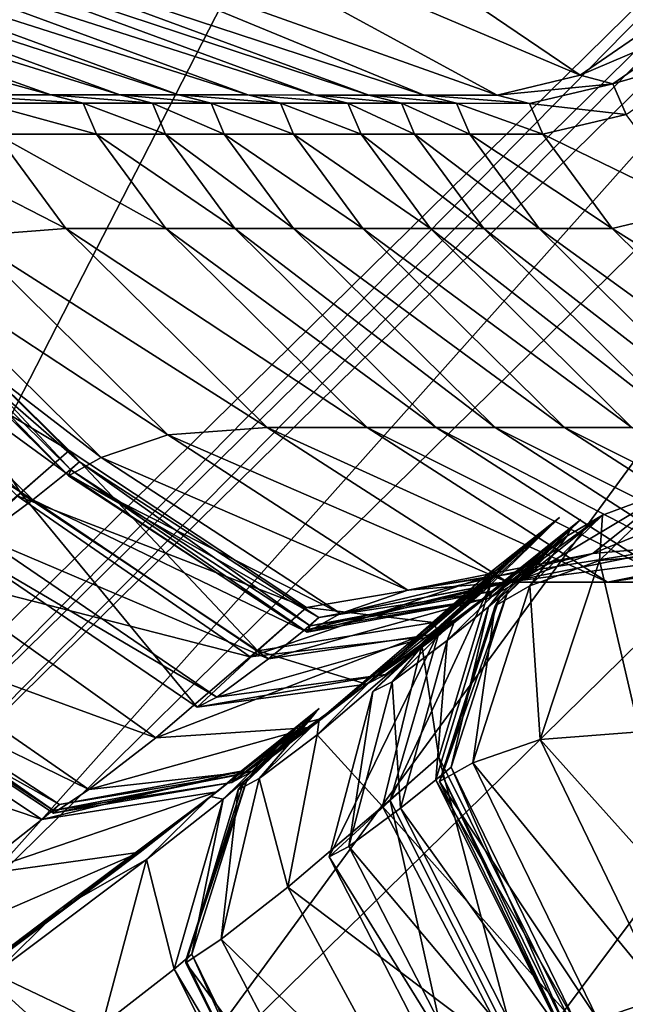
# Model space of a CAD drawing. Header units: millimetres. Extents: x 2387 to 13955, y -4964 to 364.
# Tile 360 of 656: x 7047.31 to 7051.03, y -4371.63 to -4365.58. Entities that reach past the tile are written whole.
import ezdxf

# ---------------------------------------------------------------- set-up
doc = ezdxf.new("R2010")
doc.units = ezdxf.units.MM
doc.header["$MEASUREMENT"] = 0
doc.layers.add('Predefinito', color=7, linetype='Continuous', true_color=0x000000)

msp = doc.modelspace()

# ---------------------------------------------------------------- linework, layer by layer
at = {"layer": 'Predefinito'}
for points in [[(7043.1484, -4354.5141, 485.8323), (7050.9524, -4360.8019, 485.8435), (7043.3201, -4368.312, 440.6501)], [(7045.9486, -4370.5646, 440.6993), (7043.3201, -4368.312, 440.6501), (7050.9524, -4360.8019, 485.8435)], [(7050.9524, -4360.8019, 485.8435), (7053.5766, -4363.0593, 485.8769), (7045.9486, -4370.5646, 440.6993)], [(7046.0385, -4370.7434, 440.7321), (7045.9486, -4370.5646, 440.6993), (7053.5766, -4363.0593, 485.8769)], [(7053.5766, -4363.0593, 485.8769), (7053.6634, -4363.2411, 485.8992), (7046.0385, -4370.7434, 440.7321)], [(7046.2277, -4370.8079, 440.6993), (7046.0385, -4370.7434, 440.7321), (7053.6634, -4363.2411, 485.8992)], [(7053.6634, -4363.2411, 485.8992), (7053.8554, -4363.3023, 485.8769), (7046.2277, -4370.8079, 440.6993)], [(7046.8158, -4371.2021, 440.6501), (7046.2277, -4370.8079, 440.6993), (7053.8554, -4363.3023, 485.8769)], [(7053.8554, -4363.3023, 485.8769), (7054.4477, -4363.6917, 485.8435), (7046.8158, -4371.2021, 440.6501)], [(7048.1022, -4372.3702, 440.6337), (7046.8158, -4371.2021, 440.6501), (7054.4477, -4363.6917, 485.8435)], [(7054.4477, -4363.6917, 485.8435), (7055.7355, -4364.8581, 485.8323), (7048.1022, -4372.3702, 440.6337)], [(7050.7526, -4365.9242, 1211.8363), (7047.9348, -4364.012, 1211.8536), (7047.422, -4364.5095, 1194.1299)], [(7047.9348, -4364.012, 1211.8536), (7050.7526, -4365.9242, 1211.8363), (7051.2809, -4365.5592, 1220.1663)], [(7050.2412, -4366.0456, 1194.1263), (7047.422, -4364.5095, 1194.1299), (7046.9735, -4364.8837, 1167.6138)], [(7047.422, -4364.5095, 1194.1299), (7050.2412, -4366.0456, 1194.1263), (7050.7526, -4365.9242, 1211.8363)], [(7049.7929, -4366.0454, 1167.6169), (7046.9735, -4364.8837, 1167.6138), (7046.6343, -4365.0084, 1132.886)], [(7046.9735, -4364.8837, 1167.6138), (7049.7929, -4366.0454, 1167.6169), (7050.2412, -4366.0456, 1194.1263)], [(7049.1175, -4373.733, 440.7532), (7048.1022, -4372.3702, 440.6337), (7055.7355, -4364.8581, 485.8323)], [(7055.7355, -4364.8581, 485.8323), (7056.7391, -4366.2314, 485.9135), (7049.1175, -4373.733, 440.7532)], [(7047.9247, -4366.0452, 924.3346), (7045.1054, -4365.0083, 924.3418), (7044.6428, -4365.0207, 882.1021)], [(7045.1054, -4365.0083, 924.3418), (7047.9247, -4366.0452, 924.3346), (7048.2856, -4366.0452, 973.5474)], [(7048.2856, -4366.0452, 973.5474), (7045.4662, -4365.0084, 973.5497), (7045.1054, -4365.0083, 924.3418)], [(7048.711, -4366.0452, 1031.5917), (7045.8916, -4365.0084, 1031.5923), (7045.4662, -4365.0084, 973.5497)], [(7045.4662, -4365.0084, 973.5497), (7048.2856, -4366.0452, 973.5474), (7048.711, -4366.0452, 1031.5917)], [(7045.8916, -4365.0084, 1031.5923), (7048.711, -4366.0452, 1031.5917), (7049.1256, -4366.0453, 1088.146)], [(7049.1256, -4366.0453, 1088.146), (7046.3063, -4365.0084, 1088.1458), (7045.8916, -4365.0084, 1031.5923)], [(7049.4537, -4366.0453, 1132.889), (7046.6343, -4365.0084, 1132.886), (7046.3063, -4365.0084, 1088.1458)], [(7046.3063, -4365.0084, 1088.1458), (7049.1256, -4366.0453, 1088.146), (7049.4537, -4366.0453, 1132.889)], [(7046.6343, -4365.0084, 1132.886), (7049.4537, -4366.0453, 1132.889), (7049.7929, -4366.0454, 1167.6169)], [(7047.5008, -4366.0451, 882.0911), (7044.6428, -4365.0207, 882.1021), (7043.9118, -4365.0578, 844.9636)], [(7043.9118, -4365.0578, 844.9636), (7046.8859, -4366.0452, 844.9547), (7047.5008, -4366.0451, 882.0911)], [(7044.6428, -4365.0207, 882.1021), (7047.5008, -4366.0451, 882.0911), (7047.9247, -4366.0452, 924.3346)], [(7051.4777, -4365.614, 1220.1411), (7051.2809, -4365.5592, 1220.1663), (7050.7526, -4365.9242, 1211.8363)], [(7050.7526, -4365.9242, 1211.8363), (7050.9517, -4365.9761, 1211.8243), (7051.4777, -4365.614, 1220.1411)], [(7051.5619, -4365.8, 1220.1663), (7051.4777, -4365.614, 1220.1411), (7050.9517, -4365.9761, 1211.8243)], [(7050.9517, -4365.9761, 1211.8243), (7051.0334, -4366.1648, 1211.8364), (7051.5619, -4365.8, 1220.1663)], [(7050.9517, -4365.9761, 1211.8243), (7050.7526, -4365.9242, 1211.8363), (7050.2412, -4366.0456, 1194.1263)], [(7050.2412, -4366.0456, 1194.1263), (7050.4412, -4366.0965, 1194.1216), (7050.9517, -4365.9761, 1211.8243)], [(7051.0334, -4366.1648, 1211.8364), (7050.9517, -4365.9761, 1211.8243), (7050.4412, -4366.0965, 1194.1216)], [(7047.7007, -4366.0958, 882.0897), (7047.5008, -4366.0451, 882.0911), (7046.8859, -4366.0452, 844.9547)], [(7046.8859, -4366.0452, 844.9547), (7047.0859, -4366.0958, 844.9526), (7047.7007, -4366.0958, 882.0897)], [(7047.0859, -4366.0958, 844.9526), (7047.1665, -4366.2857, 844.954), (7047.7814, -4366.2857, 882.0901)], [(7047.7814, -4366.2857, 882.0901), (7047.7007, -4366.0958, 882.0897), (7047.0859, -4366.0958, 844.9526)], [(7048.1247, -4366.0958, 924.3336), (7047.9247, -4366.0452, 924.3346), (7047.5008, -4366.0451, 882.0911)], [(7047.5008, -4366.0451, 882.0911), (7047.7007, -4366.0958, 882.0897), (7048.1247, -4366.0958, 924.3336)], [(7048.2054, -4366.2857, 924.3339), (7048.1247, -4366.0958, 924.3336), (7047.7007, -4366.0958, 882.0897)], [(7047.7007, -4366.0958, 882.0897), (7047.7814, -4366.2857, 882.0901), (7048.2054, -4366.2857, 924.3339)], [(7047.9247, -4366.0452, 924.3346), (7048.1247, -4366.0958, 924.3336), (7048.4856, -4366.0958, 973.5469)], [(7048.4856, -4366.0958, 973.5469), (7048.2856, -4366.0452, 973.5474), (7047.9247, -4366.0452, 924.3346)], [(7048.1247, -4366.0958, 924.3336), (7048.2054, -4366.2857, 924.3339), (7048.5662, -4366.2857, 973.5472)], [(7048.5662, -4366.2857, 973.5472), (7048.4856, -4366.0958, 973.5469), (7048.1247, -4366.0958, 924.3336)], [(7048.911, -4366.0958, 1031.5913), (7048.711, -4366.0452, 1031.5917), (7048.2856, -4366.0452, 973.5474)], [(7048.2856, -4366.0452, 973.5474), (7048.4856, -4366.0958, 973.5469), (7048.911, -4366.0958, 1031.5913)], [(7048.9917, -4366.2858, 1031.5917), (7048.911, -4366.0958, 1031.5913), (7048.4856, -4366.0958, 973.5469)], [(7048.4856, -4366.0958, 973.5469), (7048.5662, -4366.2857, 973.5472), (7048.9917, -4366.2858, 1031.5917)], [(7048.711, -4366.0452, 1031.5917), (7048.911, -4366.0958, 1031.5913), (7049.3257, -4366.0959, 1088.1456)], [(7049.3257, -4366.0959, 1088.1456), (7049.1256, -4366.0453, 1088.146), (7048.711, -4366.0452, 1031.5917)], [(7048.911, -4366.0958, 1031.5913), (7048.9917, -4366.2858, 1031.5917), (7049.4063, -4366.2858, 1088.1462)], [(7049.4063, -4366.2858, 1088.1462), (7049.3257, -4366.0959, 1088.1456), (7048.911, -4366.0958, 1031.5913)], [(7049.6537, -4366.0959, 1132.8887), (7049.4537, -4366.0453, 1132.889), (7049.1256, -4366.0453, 1088.146)], [(7049.1256, -4366.0453, 1088.146), (7049.3257, -4366.0959, 1088.1456), (7049.6537, -4366.0959, 1132.8887)], [(7049.7344, -4366.2858, 1132.8895), (7049.6537, -4366.0959, 1132.8887), (7049.3257, -4366.0959, 1088.1456)], [(7049.3257, -4366.0959, 1088.1456), (7049.4063, -4366.2858, 1088.1462), (7049.7344, -4366.2858, 1132.8895)], [(7049.4537, -4366.0453, 1132.889), (7049.6537, -4366.0959, 1132.8887), (7049.993, -4366.0961, 1167.6154)], [(7049.993, -4366.0961, 1167.6154), (7049.7929, -4366.0454, 1167.6169), (7049.4537, -4366.0453, 1132.889)], [(7049.6537, -4366.0959, 1132.8887), (7049.7344, -4366.2858, 1132.8895), (7050.0737, -4366.2859, 1167.6177)], [(7050.0737, -4366.2859, 1167.6177), (7049.993, -4366.0961, 1167.6154), (7049.6537, -4366.0959, 1132.8887)], [(7050.4412, -4366.0965, 1194.1216), (7050.2412, -4366.0456, 1194.1263), (7049.7929, -4366.0454, 1167.6169)], [(7049.7929, -4366.0454, 1167.6169), (7049.993, -4366.0961, 1167.6154), (7050.4412, -4366.0965, 1194.1216)], [(7050.522, -4366.2862, 1194.1268), (7050.4412, -4366.0965, 1194.1216), (7049.993, -4366.0961, 1167.6154)], [(7049.993, -4366.0961, 1167.6154), (7050.0737, -4366.2859, 1167.6177), (7050.522, -4366.2862, 1194.1268)], [(7050.4412, -4366.0965, 1194.1216), (7050.522, -4366.2862, 1194.1268), (7051.0334, -4366.1648, 1211.8364)], [(7051.4613, -4366.7433, 1211.855), (7051.0334, -4366.1648, 1211.8364), (7050.522, -4366.2862, 1194.1268)], [(7048.8923, -4374.7115, 441.1116), (7049.1175, -4373.733, 440.7532), (7056.7391, -4366.2314, 485.9135)], [(7056.7391, -4366.2314, 485.9135), (7056.4782, -4367.2413, 486.157), (7048.8923, -4374.7115, 441.1116)], [(7047.5928, -4366.8661, 844.9553), (7047.1665, -4366.2857, 844.954), (7046.5559, -4366.3331, 817.327)], [(7046.5559, -4366.3331, 817.327), (7046.9828, -4366.9128, 817.325), (7047.5928, -4366.8661, 844.9553)], [(7047.1665, -4366.2857, 844.954), (7047.5928, -4366.8661, 844.9553), (7048.2078, -4366.8661, 882.0895)], [(7048.2078, -4366.8661, 882.0895), (7047.7814, -4366.2857, 882.0901), (7047.1665, -4366.2857, 844.954)], [(7048.6316, -4366.8661, 924.3334), (7048.2054, -4366.2857, 924.3339), (7047.7814, -4366.2857, 882.0901)], [(7047.7814, -4366.2857, 882.0901), (7048.2078, -4366.8661, 882.0895), (7048.6316, -4366.8661, 924.3334)], [(7048.2054, -4366.2857, 924.3339), (7048.6316, -4366.8661, 924.3334), (7048.9924, -4366.8661, 973.5475)], [(7048.9924, -4366.8661, 973.5475), (7048.5662, -4366.2857, 973.5472), (7048.2054, -4366.2857, 924.3339)], [(7049.4179, -4366.8662, 1031.5923), (7048.9917, -4366.2858, 1031.5917), (7048.5662, -4366.2857, 973.5472)], [(7048.5662, -4366.2857, 973.5472), (7048.9924, -4366.8661, 973.5475), (7049.4179, -4366.8662, 1031.5923)], [(7048.9917, -4366.2858, 1031.5917), (7049.4179, -4366.8662, 1031.5923), (7049.8326, -4366.8662, 1088.1471)], [(7049.8326, -4366.8662, 1088.1471), (7049.4063, -4366.2858, 1088.1462), (7048.9917, -4366.2858, 1031.5917)], [(7050.1607, -4366.8662, 1132.8914), (7049.7344, -4366.2858, 1132.8895), (7049.4063, -4366.2858, 1088.1462)], [(7049.4063, -4366.2858, 1088.1462), (7049.8326, -4366.8662, 1088.1471), (7050.1607, -4366.8662, 1132.8914)], [(7049.7344, -4366.2858, 1132.8895), (7050.1607, -4366.8662, 1132.8914), (7050.5, -4366.8662, 1167.6218)], [(7050.5, -4366.8662, 1167.6218), (7050.0737, -4366.2859, 1167.6177), (7049.7344, -4366.2858, 1132.8895)], [(7050.9485, -4366.8663, 1194.1353), (7050.522, -4366.2862, 1194.1268), (7050.0737, -4366.2859, 1167.6177)], [(7050.0737, -4366.2859, 1167.6177), (7050.5, -4366.8662, 1167.6218), (7050.9485, -4366.8663, 1194.1353)], [(7050.522, -4366.2862, 1194.1268), (7050.9485, -4366.8663, 1194.1353), (7051.4613, -4366.7433, 1211.855)], [(7052.6987, -4367.9648, 1211.8616), (7051.4613, -4366.7433, 1211.855), (7050.9485, -4366.8663, 1194.1353)], [(7048.8298, -4368.0882, 844.9528), (7047.5928, -4366.8661, 844.9553), (7046.9828, -4366.9128, 817.325)], [(7047.5928, -4366.8661, 844.9553), (7048.8298, -4368.0882, 844.9528), (7049.4445, -4368.0882, 882.0847)], [(7049.4445, -4368.0882, 882.0847), (7048.2078, -4366.8661, 882.0895), (7047.5928, -4366.8661, 844.9553)], [(7049.8684, -4368.0882, 924.3302), (7048.6316, -4366.8661, 924.3334), (7048.2078, -4366.8661, 882.0895)], [(7048.2078, -4366.8661, 882.0895), (7049.4445, -4368.0882, 882.0847), (7049.8684, -4368.0882, 924.3302)], [(7048.6316, -4366.8661, 924.3334), (7049.8684, -4368.0882, 924.3302), (7050.2293, -4368.0882, 973.5469)], [(7050.2293, -4368.0882, 973.5469), (7048.9924, -4366.8661, 973.5475), (7048.6316, -4366.8661, 924.3334)], [(7050.6548, -4368.0882, 1031.5925), (7049.4179, -4366.8662, 1031.5923), (7048.9924, -4366.8661, 973.5475)], [(7048.9924, -4366.8661, 973.5475), (7050.2293, -4368.0882, 973.5469), (7050.6548, -4368.0882, 1031.5925)], [(7049.4179, -4366.8662, 1031.5923), (7050.6548, -4368.0882, 1031.5925), (7051.0695, -4368.0882, 1088.1479)], [(7051.0695, -4368.0882, 1088.1479), (7049.8326, -4366.8662, 1088.1471), (7049.4179, -4366.8662, 1031.5923)], [(7051.3976, -4368.0883, 1132.8939), (7050.1607, -4366.8662, 1132.8914), (7049.8326, -4366.8662, 1088.1471)], [(7049.8326, -4366.8662, 1088.1471), (7051.0695, -4368.0882, 1088.1479), (7051.3976, -4368.0883, 1132.8939)], [(7050.1607, -4366.8662, 1132.8914), (7051.3976, -4368.0883, 1132.8939), (7051.7369, -4368.0883, 1167.626)], [(7051.7369, -4368.0883, 1167.626), (7050.5, -4366.8662, 1167.6218), (7050.1607, -4366.8662, 1132.8914)], [(7052.1855, -4368.0883, 1194.14), (7050.9485, -4366.8663, 1194.1353), (7050.5, -4366.8662, 1167.6218)], [(7050.5, -4366.8662, 1167.6218), (7051.7369, -4368.0883, 1167.626), (7052.1855, -4368.0883, 1194.14)], [(7050.9485, -4366.8663, 1194.1353), (7052.1855, -4368.0883, 1194.14), (7052.6987, -4367.9648, 1211.8616)], [(7048.2198, -4368.1347, 817.3234), (7046.9828, -4366.9128, 817.325), (7046.5732, -4367.0528, 803.5922)], [(7046.9828, -4366.9128, 817.325), (7048.2198, -4368.1347, 817.3234), (7048.8298, -4368.0882, 844.9528)], [(7047.6131, -4368.2291, 789.3639), (7046.3745, -4367.0097, 789.359), (7046.0524, -4367.2931, 789.2979)], [(7047.3181, -4368.4916, 789.5255), (7046.0789, -4367.2727, 789.535), (7046.3745, -4367.0097, 789.359)], [(7047.8107, -4368.2741, 803.5861), (7046.5732, -4367.0528, 803.5922), (7046.3719, -4367.1651, 798.4517)], [(7046.3745, -4367.0097, 789.359), (7047.6131, -4368.2291, 789.3639), (7047.3181, -4368.4916, 789.5255)], [(7046.5732, -4367.0528, 803.5922), (7047.8107, -4368.2741, 803.5861), (7048.2198, -4368.1347, 817.3234)], [(7047.678, -4368.2997, 796.4006), (7046.4405, -4367.0786, 796.3967), (7046.3562, -4367.1503, 796.2128)], [(7047.6098, -4368.3859, 798.4423), (7046.3719, -4367.1651, 798.4517), (7046.3868, -4367.1287, 796.5981)], [(7047.6243, -4368.3497, 796.5934), (7046.3868, -4367.1287, 796.5981), (7046.4405, -4367.0786, 796.3967)], [(7046.3868, -4367.1287, 796.5981), (7047.6243, -4368.3497, 796.5934), (7047.6098, -4368.3859, 798.4423)], [(7046.4405, -4367.0786, 796.3967), (7047.678, -4368.2997, 796.4006), (7047.6243, -4368.3497, 796.5934)], [(7047.5948, -4368.37, 796.2253), (7046.3562, -4367.1503, 796.2128), (7046.1502, -4367.3154, 795.2977)], [(7046.3562, -4367.1503, 796.2128), (7047.5948, -4368.37, 796.2253), (7047.678, -4368.2997, 796.4006)], [(7046.3719, -4367.1651, 798.4517), (7047.6098, -4368.3859, 798.4423), (7047.8107, -4368.2741, 803.5861)], [(7051.1571, -4375.8305, 440.6337), (7049.9307, -4374.6541, 440.7532), (7057.5522, -4367.1525, 485.9135)], [(7056.5178, -4367.2862, 486.157), (7057.5522, -4367.1525, 485.9135), (7049.9307, -4374.6541, 440.7532)], [(7048.4794, -4375.1159, 441.3505), (7048.8923, -4374.7115, 441.1116), (7056.4782, -4367.2413, 486.157)], [(7056.4782, -4367.2413, 486.157), (7056.0416, -4367.6666, 486.3194), (7048.4794, -4375.1159, 441.3505)], [(7046.0524, -4367.2931, 789.2979), (7047.2941, -4368.509, 789.3169), (7047.6131, -4368.2291, 789.3639)], [(7046.0789, -4367.2727, 789.535), (7047.3181, -4368.4916, 789.5255), (7046.9574, -4368.8263, 790.4789)], [(7056.0416, -4367.6666, 486.3194), (7056.5178, -4367.2862, 486.157), (7048.9319, -4374.7563, 441.1115)], [(7049.9307, -4374.6541, 440.7532), (7048.9319, -4374.7563, 441.1115), (7056.5178, -4367.2862, 486.157)], [(7047.3902, -4368.5335, 795.311), (7046.1502, -4367.3154, 795.2977), (7045.8387, -4367.5458, 792.903)], [(7046.1502, -4367.3154, 795.2977), (7047.3902, -4368.5335, 795.311), (7047.5948, -4368.37, 796.2253)], [(7045.8387, -4367.5458, 792.903), (7047.0795, -4368.763, 792.9015), (7047.3902, -4368.5335, 795.311)], [(7048.9319, -4374.7563, 441.1115), (7048.4794, -4375.1159, 441.3505), (7056.0416, -4367.6666, 486.3194)], [(7050.3048, -4369.0402, 844.9423), (7048.8298, -4368.0882, 844.9528), (7048.2198, -4368.1347, 817.3234)], [(7048.8298, -4368.0882, 844.9528), (7050.3048, -4369.0402, 844.9423), (7050.9198, -4369.0402, 882.0756)], [(7050.9198, -4369.0402, 882.0756), (7049.4445, -4368.0882, 882.0847), (7048.8298, -4368.0882, 844.9528)], [(7051.3437, -4369.0402, 924.3243), (7049.8684, -4368.0882, 924.3302), (7049.4445, -4368.0882, 882.0847)], [(7049.4445, -4368.0882, 882.0847), (7050.9198, -4369.0402, 882.0756), (7051.3437, -4369.0402, 924.3243)], [(7049.8684, -4368.0882, 924.3302), (7051.3437, -4369.0402, 924.3243), (7051.7045, -4369.0402, 973.5441)], [(7051.7045, -4369.0402, 973.5441), (7050.2293, -4368.0882, 973.5469), (7049.8684, -4368.0882, 924.3302)], [(7052.13, -4369.0402, 1031.5908), (7050.6548, -4368.0882, 1031.5925), (7050.2293, -4368.0882, 973.5469)], [(7050.2293, -4368.0882, 973.5469), (7051.7045, -4369.0402, 973.5441), (7052.13, -4369.0402, 1031.5908)], [(7050.6548, -4368.0882, 1031.5925), (7052.13, -4369.0402, 1031.5908), (7052.5447, -4369.0402, 1088.1466)], [(7052.5447, -4369.0402, 1088.1466), (7051.0695, -4368.0882, 1088.1479), (7050.6548, -4368.0882, 1031.5925)], [(7049.6934, -4369.088, 817.3265), (7048.2198, -4368.1347, 817.3234), (7047.8107, -4368.2741, 803.5861)], [(7048.2198, -4368.1347, 817.3234), (7049.6934, -4369.088, 817.3265), (7050.3048, -4369.0402, 844.9423)], [(7049.071, -4369.1957, 789.3219), (7047.6131, -4368.2291, 789.3639), (7047.2941, -4368.509, 789.3169)], [(7048.7723, -4369.4616, 789.5903), (7047.3181, -4368.4916, 789.5255), (7047.6131, -4368.2291, 789.3639)], [(7049.2799, -4369.2313, 803.6301), (7047.8107, -4368.2741, 803.5861), (7047.6098, -4368.3859, 798.4423)], [(7047.6131, -4368.2291, 789.3639), (7049.071, -4369.1957, 789.3219), (7048.7723, -4369.4616, 789.5903)], [(7047.8107, -4368.2741, 803.5861), (7049.2799, -4369.2313, 803.6301), (7049.6934, -4369.088, 817.3265)], [(7049.147, -4369.2568, 796.3708), (7047.678, -4368.2997, 796.4006), (7047.5948, -4368.37, 796.2253)], [(7049.0929, -4369.3072, 796.6275), (7047.6243, -4368.3497, 796.5934), (7047.678, -4368.2997, 796.4006)], [(7047.678, -4368.2997, 796.4006), (7049.147, -4369.2568, 796.3708), (7049.0929, -4369.3072, 796.6275)], [(7049.0542, -4369.3356, 796.1327), (7047.5948, -4368.37, 796.2253), (7047.3902, -4368.5335, 795.311)], [(7047.5948, -4368.37, 796.2253), (7049.0542, -4369.3356, 796.1327), (7049.147, -4369.2568, 796.3708)], [(7049.0759, -4369.3457, 798.5113), (7047.6098, -4368.3859, 798.4423), (7047.6243, -4368.3497, 796.5934)], [(7047.6098, -4368.3859, 798.4423), (7049.0759, -4369.3457, 798.5113), (7049.2799, -4369.2313, 803.6301)], [(7047.6243, -4368.3497, 796.5934), (7049.0929, -4369.3072, 796.6275), (7049.0759, -4369.3457, 798.5113)], [(7051.9428, -4368.4112, 844.9059), (7051.4459, -4368.8104, 844.92), (7050.83, -4368.8622, 817.3379)], [(7050.83, -4368.8622, 817.3379), (7051.3239, -4368.4656, 817.3457), (7051.9428, -4368.4112, 844.9059)], [(7048.7263, -4369.4983, 789.1738), (7047.2941, -4368.509, 789.3169), (7046.7336, -4368.9879, 788.5354)], [(7048.399, -4369.8076, 790.5849), (7046.9574, -4368.8263, 790.4789), (7047.3181, -4368.4916, 789.5255)], [(7047.2941, -4368.509, 789.3169), (7048.7263, -4369.4983, 789.1738), (7049.071, -4369.1957, 789.3219)], [(7047.3181, -4368.4916, 789.5255), (7048.7723, -4369.4616, 789.5903), (7048.399, -4369.8076, 790.5849)], [(7050.4034, -4369.0171, 803.7623), (7050.8885, -4368.6283, 803.8505), (7051.3239, -4368.4656, 817.3457)], [(7051.3239, -4368.4656, 817.3457), (7050.83, -4368.8622, 817.3379), (7050.4034, -4369.0171, 803.7623)], [(7050.8696, -4368.9069, 817.3379), (7051.3239, -4368.4656, 817.3457), (7050.8885, -4368.6283, 803.8505)], [(7051.3239, -4368.4656, 817.3457), (7050.8696, -4368.9069, 817.3379), (7051.4855, -4368.8552, 844.9199)], [(7048.8376, -4369.5097, 795.2131), (7047.3902, -4368.5335, 795.311), (7047.0795, -4368.763, 792.9015)], [(7047.3902, -4368.5335, 795.311), (7048.8376, -4369.5097, 795.2131), (7049.0542, -4369.3356, 796.1327)], [(7049.7394, -4369.3813, 788.7457), (7050.151, -4369.0575, 788.4603), (7050.6242, -4368.6415, 789.1146)], [(7050.6242, -4368.6415, 789.1146), (7050.1612, -4369.0107, 789.1974), (7049.7394, -4369.3813, 788.7457)], [(7049.8908, -4369.3315, 789.7861), (7050.3068, -4368.924, 789.9166), (7050.6242, -4368.6415, 789.1146)], [(7050.6242, -4368.6415, 789.1146), (7050.2008, -4369.0556, 789.1974), (7049.8908, -4369.3315, 789.7861)], [(7050.2008, -4369.0556, 789.1974), (7050.6242, -4368.6415, 789.1146), (7050.151, -4369.0575, 788.4603)], [(7050.1612, -4369.0107, 789.1974), (7050.6242, -4368.6415, 789.1146), (7050.3068, -4368.924, 789.9166)], [(7050.8885, -4368.6283, 803.8505), (7050.4034, -4369.0171, 803.7623), (7050.1902, -4369.1396, 798.7182)], [(7050.1902, -4369.1396, 798.7182), (7050.6693, -4368.7562, 798.8563), (7050.8885, -4368.6283, 803.8505)], [(7050.8885, -4368.6283, 803.8505), (7050.4429, -4369.0619, 803.7624), (7050.8696, -4368.9069, 817.3379)], [(7050.4429, -4369.0619, 803.7624), (7050.8885, -4368.6283, 803.8505), (7050.6693, -4368.7562, 798.8563)], [(7050.1487, -4369.1468, 795.8551), (7050.6145, -4368.7751, 795.67), (7050.755, -4368.6542, 796.222)], [(7050.755, -4368.6542, 796.222), (7050.2701, -4369.0427, 796.2814), (7050.1487, -4369.1468, 795.8551)], [(7050.2544, -4369.1391, 796.7302), (7050.699, -4368.7064, 796.7987), (7050.755, -4368.6542, 796.222)], [(7050.755, -4368.6542, 796.222), (7050.3097, -4369.0876, 796.2814), (7050.2544, -4369.1391, 796.7302)], [(7050.2701, -4369.0427, 796.2814), (7050.755, -4368.6542, 796.222), (7050.699, -4368.7064, 796.7987)], [(7050.3097, -4369.0876, 796.2814), (7050.755, -4368.6542, 796.222), (7050.6145, -4368.7751, 795.67)], [(7048.5199, -4369.7454, 792.9115), (7047.0795, -4368.763, 792.9015), (7046.9574, -4368.8263, 790.4789)], [(7047.0795, -4368.763, 792.9015), (7048.5199, -4369.7454, 792.9115), (7048.8376, -4369.5097, 795.2131)], [(7050.6693, -4368.7562, 798.8563), (7050.1902, -4369.1396, 798.7182), (7050.2148, -4369.0942, 796.7302)], [(7050.699, -4368.7064, 796.7987), (7050.2148, -4369.0942, 796.7302), (7050.2701, -4369.0427, 796.2814)], [(7050.2148, -4369.0942, 796.7302), (7050.699, -4368.7064, 796.7987), (7050.6693, -4368.7562, 798.8563)], [(7050.699, -4368.7064, 796.7987), (7050.2544, -4369.1391, 796.7302), (7050.2298, -4369.1844, 798.7183)], [(7050.2298, -4369.1844, 798.7183), (7050.6693, -4368.7562, 798.8563), (7050.699, -4368.7064, 796.7987)], [(7050.6693, -4368.7562, 798.8563), (7050.2298, -4369.1844, 798.7183), (7050.4429, -4369.0619, 803.7624)], [(7051.4459, -4368.8104, 844.92), (7050.3048, -4369.0402, 844.9423), (7049.6934, -4369.088, 817.3265)], [(7049.6934, -4369.088, 817.3265), (7050.83, -4368.8622, 817.3379), (7051.4459, -4368.8104, 844.92)], [(7050.6145, -4368.7751, 795.67), (7050.1487, -4369.1468, 795.8551), (7049.8959, -4369.3528, 794.9191)], [(7049.8959, -4369.3528, 794.9191), (7050.3377, -4369.0024, 794.7232), (7050.6145, -4368.7751, 795.67)], [(7050.6145, -4368.7751, 795.67), (7050.1883, -4369.1917, 795.8551), (7050.3097, -4369.0876, 796.2814)], [(7050.1883, -4369.1917, 795.8551), (7050.6145, -4368.7751, 795.67), (7050.3377, -4369.0024, 794.7232)], [(7050.3048, -4369.0402, 844.9423), (7051.4459, -4368.8104, 844.92), (7052.061, -4368.8102, 882.0617)], [(7052.061, -4368.8102, 882.0617), (7050.9198, -4369.0402, 882.0756), (7050.3048, -4369.0402, 844.9423)], [(7052.485, -4368.8102, 924.3156), (7051.3437, -4369.0402, 924.3243), (7050.9198, -4369.0402, 882.0756)], [(7050.9198, -4369.0402, 882.0756), (7052.061, -4368.8102, 882.0617), (7052.485, -4368.8102, 924.3156)], [(7046.9574, -4368.8263, 790.4789), (7048.399, -4369.8076, 790.5849), (7048.5199, -4369.7454, 792.9115)], [(7049.2799, -4369.2313, 803.6301), (7050.4034, -4369.0171, 803.7623), (7050.83, -4368.8622, 817.3379)], [(7050.83, -4368.8622, 817.3379), (7049.6934, -4369.088, 817.3265), (7049.2799, -4369.2313, 803.6301)], [(7051.1168, -4369.9593, 844.9396), (7051.4855, -4368.8552, 844.9199), (7050.8696, -4368.9069, 817.3379)], [(7050.3068, -4368.924, 789.9166), (7049.8908, -4369.3315, 789.7861), (7049.4794, -4369.7112, 790.9035)], [(7049.4794, -4369.7112, 790.9035), (7049.87, -4369.3263, 791.1159), (7050.3068, -4368.924, 789.9166)], [(7050.3068, -4368.924, 789.9166), (7049.8512, -4369.2866, 789.786), (7050.1612, -4369.0107, 789.1974)], [(7049.8512, -4369.2866, 789.786), (7050.3068, -4368.924, 789.9166), (7049.87, -4369.3263, 791.1159)], [(7050.5054, -4370.0071, 817.3257), (7050.8696, -4368.9069, 817.3379), (7050.4429, -4369.0619, 803.7624)], [(7050.8696, -4368.9069, 817.3379), (7050.5054, -4370.0071, 817.3257), (7051.1168, -4369.9593, 844.9396)], [(7048.1452, -4369.9955, 788.3578), (7046.7336, -4368.9879, 788.5354), (7046.3043, -4369.3223, 786.17)], [(7046.7336, -4368.9879, 788.5354), (7048.1452, -4369.9955, 788.3578), (7048.7263, -4369.4983, 789.1738)], [(7049.5572, -4369.6072, 792.9415), (7049.9849, -4369.2692, 792.9616), (7050.3377, -4369.0024, 794.7232)], [(7050.3377, -4369.0024, 794.7232), (7049.8959, -4369.3528, 794.9191), (7049.5572, -4369.6072, 792.9415)], [(7049.9355, -4369.3977, 794.9191), (7050.3377, -4369.0024, 794.7232), (7049.9849, -4369.2692, 792.9616)], [(7050.3377, -4369.0024, 794.7232), (7049.9355, -4369.3977, 794.9191), (7050.1883, -4369.1917, 795.8551)], [(7048.7263, -4369.4983, 789.1738), (7049.7394, -4369.3813, 788.7457), (7050.1612, -4369.0107, 789.1974)], [(7050.1612, -4369.0107, 789.1974), (7049.071, -4369.1957, 789.3219), (7048.7263, -4369.4983, 789.1738)], [(7049.0542, -4369.3356, 796.1327), (7050.1487, -4369.1468, 795.8551), (7050.2701, -4369.0427, 796.2814)], [(7050.2701, -4369.0427, 796.2814), (7049.147, -4369.2568, 796.3708), (7049.0542, -4369.3356, 796.1327)], [(7049.071, -4369.1957, 789.3219), (7050.1612, -4369.0107, 789.1974), (7049.8512, -4369.2866, 789.786)], [(7050.4034, -4369.0171, 803.7623), (7049.2799, -4369.2313, 803.6301), (7049.0759, -4369.3457, 798.5113)], [(7049.0759, -4369.3457, 798.5113), (7050.1902, -4369.1396, 798.7182), (7050.4034, -4369.0171, 803.7623)], [(7050.151, -4369.0575, 788.4603), (7049.7394, -4369.3813, 788.7457), (7049.0962, -4369.9334, 787.8254)], [(7049.0962, -4369.9334, 787.8254), (7049.4665, -4369.6462, 787.4706), (7050.151, -4369.0575, 788.4603)], [(7049.147, -4369.2568, 796.3708), (7050.2701, -4369.0427, 796.2814), (7050.2148, -4369.0942, 796.7302)], [(7049.779, -4369.4263, 788.7456), (7050.151, -4369.0575, 788.4603), (7049.4665, -4369.6462, 787.4706)], [(7049.5842, -4370.3806, 789.5901), (7049.8908, -4369.3315, 789.7861), (7050.2008, -4369.0556, 789.1974)], [(7050.2008, -4369.0556, 789.1974), (7049.8829, -4370.1147, 789.3215), (7049.5842, -4370.3806, 789.5901)], [(7049.8829, -4370.1147, 789.3215), (7050.2008, -4369.0556, 789.1974), (7049.779, -4369.4263, 788.7456)], [(7050.151, -4369.0575, 788.4603), (7049.779, -4369.4263, 788.7456), (7050.2008, -4369.0556, 789.1974)], [(7050.4429, -4369.0619, 803.7624), (7050.092, -4370.1503, 803.6301), (7050.5054, -4370.0071, 817.3257)], [(7050.092, -4370.1503, 803.6301), (7050.4429, -4369.0619, 803.7624), (7050.2298, -4369.1844, 798.7183)], [(7050.2148, -4369.0942, 796.7302), (7049.0929, -4369.3072, 796.6275), (7049.147, -4369.2568, 796.3708)], [(7049.0929, -4369.3072, 796.6275), (7050.2148, -4369.0942, 796.7302), (7050.1902, -4369.1396, 798.7182)], [(7049.9049, -4370.2262, 796.6275), (7050.2544, -4369.1391, 796.7302), (7050.3097, -4369.0876, 796.2814)], [(7050.3097, -4369.0876, 796.2814), (7049.9589, -4370.1758, 796.3707), (7049.9049, -4370.2262, 796.6275)], [(7049.9589, -4370.1758, 796.3707), (7050.3097, -4369.0876, 796.2814), (7050.1883, -4369.1917, 795.8551)], [(7050.1487, -4369.1468, 795.8551), (7049.0542, -4369.3356, 796.1327), (7048.8376, -4369.5097, 795.2131)], [(7048.8376, -4369.5097, 795.2131), (7049.8959, -4369.3528, 794.9191), (7050.1487, -4369.1468, 795.8551)], [(7050.1902, -4369.1396, 798.7182), (7049.0759, -4369.3457, 798.5113), (7049.0929, -4369.3072, 796.6275)], [(7050.2544, -4369.1391, 796.7302), (7049.9049, -4370.2262, 796.6275), (7049.888, -4370.2647, 798.5113)], [(7049.888, -4370.2647, 798.5113), (7050.2298, -4369.1844, 798.7183), (7050.2544, -4369.1391, 796.7302)], [(7050.2298, -4369.1844, 798.7183), (7049.888, -4370.2647, 798.5113), (7050.092, -4370.1503, 803.6301)], [(7049.8512, -4369.2866, 789.786), (7048.7723, -4369.4616, 789.5903), (7049.071, -4369.1957, 789.3219)], [(7050.1883, -4369.1917, 795.8551), (7049.8662, -4370.2546, 796.1327), (7049.9589, -4370.1758, 796.3707)], [(7049.8662, -4370.2546, 796.1327), (7050.1883, -4369.1917, 795.8551), (7049.9355, -4369.3977, 794.9191)], [(7048.7723, -4369.4616, 789.5903), (7049.8512, -4369.2866, 789.786), (7049.4398, -4369.6663, 790.9035)], [(7049.9849, -4369.2692, 792.9616), (7049.5572, -4369.6072, 792.9415), (7049.4398, -4369.6663, 790.9035)], [(7049.4398, -4369.6663, 790.9035), (7049.87, -4369.3263, 791.1159), (7049.9849, -4369.2692, 792.9616)], [(7049.87, -4369.3263, 791.1159), (7049.4398, -4369.6663, 790.9035), (7049.8512, -4369.2866, 789.786)], [(7049.9849, -4369.2692, 792.9616), (7049.5968, -4369.6521, 792.9415), (7049.9355, -4369.3977, 794.9191)], [(7049.5968, -4369.6521, 792.9415), (7049.9849, -4369.2692, 792.9616), (7049.87, -4369.3263, 791.1159)], [(7047.7347, -4370.3136, 786.0853), (7046.3043, -4369.3223, 786.17), (7046.0585, -4369.4944, 783.7484)], [(7046.3043, -4369.3223, 786.17), (7047.7347, -4370.3136, 786.0853), (7048.1452, -4369.9955, 788.3578)], [(7048.5199, -4369.7454, 792.9115), (7049.5572, -4369.6072, 792.9415), (7049.8959, -4369.3528, 794.9191)], [(7049.8959, -4369.3528, 794.9191), (7048.8376, -4369.5097, 795.2131), (7048.5199, -4369.7454, 792.9115)], [(7049.8908, -4369.3315, 789.7861), (7049.5842, -4370.3806, 789.5901), (7049.2109, -4370.7267, 790.5848)], [(7049.2109, -4370.7267, 790.5848), (7049.4794, -4369.7112, 790.9035), (7049.8908, -4369.3315, 789.7861)], [(7049.87, -4369.3263, 791.1159), (7049.4794, -4369.7112, 790.9035), (7049.5968, -4369.6521, 792.9415)], [(7049.7394, -4369.3813, 788.7457), (7048.7263, -4369.4983, 789.1738), (7048.1452, -4369.9955, 788.3578)], [(7048.1452, -4369.9955, 788.3578), (7049.0962, -4369.9334, 787.8254), (7049.7394, -4369.3813, 788.7457)], [(7049.4665, -4369.6462, 787.4706), (7049.1359, -4369.9783, 787.8254), (7049.779, -4369.4263, 788.7456)], [(7049.5382, -4370.4173, 789.1736), (7049.779, -4369.4263, 788.7456), (7049.1359, -4369.9783, 787.8254)], [(7049.779, -4369.4263, 788.7456), (7049.5382, -4370.4173, 789.1736), (7049.8829, -4370.1147, 789.3215)], [(7049.6495, -4370.4287, 795.2131), (7049.9355, -4369.3977, 794.9191), (7049.5968, -4369.6521, 792.9415)], [(7049.9355, -4369.3977, 794.9191), (7049.6495, -4370.4287, 795.2131), (7049.8662, -4370.2546, 796.1327)], [(7047.5548, -4370.4065, 782.5423), (7046.0888, -4369.4469, 782.5992), (7045.9938, -4369.5267, 782.434)], [(7047.5185, -4370.4423, 782.8046), (7046.0485, -4369.486, 782.7977), (7046.0888, -4369.4469, 782.5992)], [(7046.0485, -4369.486, 782.7977), (7047.5185, -4370.4423, 782.8046), (7047.5181, -4370.46, 783.7647)], [(7047.5181, -4370.46, 783.7647), (7046.0585, -4369.4944, 783.7484), (7046.0485, -4369.486, 782.7977)], [(7046.0888, -4369.4469, 782.5992), (7047.5548, -4370.4065, 782.5423), (7047.5185, -4370.4423, 782.8046)], [(7049.4398, -4369.6663, 790.9035), (7048.399, -4369.8076, 790.5849), (7048.7723, -4369.4616, 789.5903)], [(7047.4462, -4370.4983, 782.3157), (7045.9938, -4369.5267, 782.434), (7045.5628, -4369.8633, 780.6669)], [(7045.9938, -4369.5267, 782.434), (7047.4462, -4370.4983, 782.3157), (7047.5548, -4370.4065, 782.5423)], [(7046.0585, -4369.4944, 783.7484), (7047.5181, -4370.46, 783.7647), (7047.7347, -4370.3136, 786.0853)], [(7049.5572, -4369.6072, 792.9415), (7048.5199, -4369.7454, 792.9115), (7048.399, -4369.8076, 790.5849)], [(7048.399, -4369.8076, 790.5849), (7049.4398, -4369.6663, 790.9035), (7049.5572, -4369.6072, 792.9415)], [(7048.742, -4370.2018, 785.8313), (7049.1499, -4369.8814, 785.662), (7049.4665, -4369.6462, 787.4706)], [(7049.4665, -4369.6462, 787.4706), (7049.0962, -4369.9334, 787.8254), (7048.742, -4370.2018, 785.8313)], [(7049.1359, -4369.9783, 787.8254), (7049.4665, -4369.6462, 787.4706), (7049.1499, -4369.8814, 785.662)], [(7049.5968, -4369.6521, 792.9415), (7049.3319, -4370.6644, 792.9115), (7049.6495, -4370.4287, 795.2131)], [(7049.3319, -4370.6644, 792.9115), (7049.5968, -4369.6521, 792.9415), (7049.4794, -4369.7112, 790.9035)], [(7049.4794, -4369.7112, 790.9035), (7049.2109, -4370.7267, 790.5848), (7049.3319, -4370.6644, 792.9115)], [(7048.5198, -4370.3279, 781.9609), (7048.9718, -4369.9685, 781.7244), (7049.1486, -4369.8165, 782.2579)], [(7049.1486, -4369.8165, 782.2579), (7048.6693, -4370.2, 782.3716), (7048.5198, -4370.3279, 781.9609)], [(7049.1314, -4369.8354, 782.8391), (7048.6444, -4370.2257, 782.8252), (7048.6693, -4370.2, 782.3716)], [(7048.6444, -4370.2257, 782.8252), (7049.1314, -4369.8354, 782.8391), (7049.079, -4369.8992, 783.8472)], [(7049.1314, -4369.8354, 782.8391), (7048.6841, -4370.2706, 782.8252), (7048.6525, -4370.3158, 783.8142)], [(7048.6525, -4370.3158, 783.8142), (7049.079, -4369.8992, 783.8472), (7049.1314, -4369.8354, 782.8391)], [(7048.6693, -4370.2, 782.3716), (7049.1486, -4369.8165, 782.2579), (7049.1314, -4369.8354, 782.8391)], [(7048.6841, -4370.2706, 782.8252), (7049.1314, -4369.8354, 782.8391), (7049.1486, -4369.8165, 782.2579)], [(7049.1486, -4369.8165, 782.2579), (7048.709, -4370.2449, 782.3716), (7048.6841, -4370.2706, 782.8252)], [(7048.709, -4370.2449, 782.3716), (7049.1486, -4369.8165, 782.2579), (7048.9718, -4369.9685, 781.7244)], [(7045.5628, -4369.8633, 780.6669), (7047.0055, -4370.8435, 780.516), (7047.4462, -4370.4983, 782.3157)], [(7049.1499, -4369.8814, 785.662), (7048.742, -4370.2018, 785.8313), (7048.6128, -4370.271, 783.8142)], [(7048.6128, -4370.271, 783.8142), (7049.079, -4369.8992, 783.8472), (7049.1499, -4369.8814, 785.662)], [(7049.079, -4369.8992, 783.8472), (7048.6128, -4370.271, 783.8142), (7048.6444, -4370.2257, 782.8252)], [(7049.079, -4369.8992, 783.8472), (7048.6525, -4370.3158, 783.8142), (7048.7817, -4370.2466, 785.8313)], [(7049.1499, -4369.8814, 785.662), (7048.7817, -4370.2466, 785.8313), (7049.1359, -4369.9783, 787.8254)], [(7048.7817, -4370.2466, 785.8313), (7049.1499, -4369.8814, 785.662), (7049.079, -4369.8992, 783.8472)], [(7047.7347, -4370.3136, 786.0853), (7048.742, -4370.2018, 785.8313), (7049.0962, -4369.9334, 787.8254)], [(7049.0962, -4369.9334, 787.8254), (7048.1452, -4369.9955, 788.3578), (7047.7347, -4370.3136, 786.0853)], [(7048.9718, -4369.9685, 781.7244), (7048.5198, -4370.3279, 781.9609), (7048.05, -4370.6989, 780.0631)], [(7048.05, -4370.6989, 780.0631), (7048.4825, -4370.3566, 779.7612), (7048.9718, -4369.9685, 781.7244)], [(7048.5594, -4370.3728, 781.9609), (7048.9718, -4369.9685, 781.7244), (7048.4825, -4370.3566, 779.7612)], [(7048.9718, -4369.9685, 781.7244), (7048.5594, -4370.3728, 781.9609), (7048.709, -4370.2449, 782.3716)], [(7051.8797, -4371.5405, 844.9426), (7051.1168, -4369.9593, 844.9396), (7050.5054, -4370.0071, 817.3257)], [(7048.9571, -4370.9146, 788.3578), (7049.1359, -4369.9783, 787.8254), (7048.7817, -4370.2466, 785.8313)], [(7049.1359, -4369.9783, 787.8254), (7048.9571, -4370.9146, 788.3578), (7049.5382, -4370.4173, 789.1736)], [(7051.2699, -4371.587, 817.3209), (7050.5054, -4370.0071, 817.3257), (7050.092, -4370.1503, 803.6301)], [(7050.5054, -4370.0071, 817.3257), (7051.2699, -4371.587, 817.3209), (7051.8797, -4371.5405, 844.9426)], [(7050.6626, -4371.6804, 789.3629), (7049.8829, -4370.1147, 789.3215), (7049.5382, -4370.4173, 789.1736)], [(7050.3677, -4371.9431, 789.5248), (7049.5842, -4370.3806, 789.5901), (7049.8829, -4370.1147, 789.3215)], [(7049.8829, -4370.1147, 789.3215), (7050.6626, -4371.6804, 789.3629), (7050.3677, -4371.9431, 789.5248)], [(7050.8608, -4371.7262, 803.5861), (7050.092, -4370.1503, 803.6301), (7049.888, -4370.2647, 798.5113)], [(7050.092, -4370.1503, 803.6301), (7050.8608, -4371.7262, 803.5861), (7051.2699, -4371.587, 817.3209)], [(7047.4462, -4370.4983, 782.3157), (7048.5198, -4370.3279, 781.9609), (7048.6693, -4370.2, 782.3716)], [(7048.6693, -4370.2, 782.3716), (7047.5548, -4370.4065, 782.5423), (7047.4462, -4370.4983, 782.3157)], [(7048.742, -4370.2018, 785.8313), (7047.7347, -4370.3136, 786.0853), (7047.5181, -4370.46, 783.7647)], [(7047.5181, -4370.46, 783.7647), (7048.6128, -4370.271, 783.8142), (7048.742, -4370.2018, 785.8313)], [(7047.5548, -4370.4065, 782.5423), (7048.6693, -4370.2, 782.3716), (7048.6444, -4370.2257, 782.8252)], [(7050.7278, -4371.7515, 796.4005), (7049.9589, -4370.1758, 796.3707), (7049.8662, -4370.2546, 796.1327)], [(7050.6741, -4371.8016, 796.5933), (7049.9049, -4370.2262, 796.6275), (7049.9589, -4370.1758, 796.3707)], [(7049.9589, -4370.1758, 796.3707), (7050.7278, -4371.7515, 796.4005), (7050.6741, -4371.8016, 796.5933)], [(7048.6128, -4370.271, 783.8142), (7047.5181, -4370.46, 783.7647), (7047.5185, -4370.4423, 782.8046)], [(7048.6444, -4370.2257, 782.8252), (7047.5185, -4370.4423, 782.8046), (7047.5548, -4370.4065, 782.5423)], [(7047.5185, -4370.4423, 782.8046), (7048.6444, -4370.2257, 782.8252), (7048.6128, -4370.271, 783.8142)], [(7048.6841, -4370.2706, 782.8252), (7048.3305, -4371.3614, 782.8045), (7048.3301, -4371.379, 783.7648)], [(7048.3301, -4371.379, 783.7648), (7048.6525, -4370.3158, 783.8142), (7048.6841, -4370.2706, 782.8252)], [(7048.3305, -4371.3614, 782.8045), (7048.6841, -4370.2706, 782.8252), (7048.709, -4370.2449, 782.3716)], [(7048.709, -4370.2449, 782.3716), (7048.3669, -4371.3255, 782.5422), (7048.3305, -4371.3614, 782.8045)], [(7048.3669, -4371.3255, 782.5422), (7048.709, -4370.2449, 782.3716), (7048.5594, -4370.3728, 781.9609)], [(7048.7817, -4370.2466, 785.8313), (7048.5467, -4371.2326, 786.0853), (7048.9571, -4370.9146, 788.3578)], [(7048.5467, -4371.2326, 786.0853), (7048.7817, -4370.2466, 785.8313), (7048.6525, -4370.3158, 783.8142)], [(7050.6446, -4371.8219, 796.2252), (7049.8662, -4370.2546, 796.1327), (7049.6495, -4370.4287, 795.2131)], [(7049.8662, -4370.2546, 796.1327), (7050.6446, -4371.8219, 796.2252), (7050.7278, -4371.7515, 796.4005)], [(7050.6597, -4371.8379, 798.4422), (7049.888, -4370.2647, 798.5113), (7049.9049, -4370.2262, 796.6275)], [(7049.888, -4370.2647, 798.5113), (7050.6597, -4371.8379, 798.4422), (7050.8608, -4371.7262, 803.5861)], [(7049.9049, -4370.2262, 796.6275), (7050.6741, -4371.8016, 796.5933), (7050.6597, -4371.8379, 798.4422)], [(7048.5198, -4370.3279, 781.9609), (7047.4462, -4370.4983, 782.3157), (7047.0055, -4370.8435, 780.516)], [(7047.0055, -4370.8435, 780.516), (7048.05, -4370.6989, 780.0631), (7048.5198, -4370.3279, 781.9609)], [(7048.6525, -4370.3158, 783.8142), (7048.3301, -4371.379, 783.7648), (7048.5467, -4371.2326, 786.0853)], [(7047.1142, -4371.4022, 775.1484), (7047.5628, -4371.0458, 774.8911), (7048.4825, -4370.3566, 779.7612)], [(7048.4825, -4370.3566, 779.7612), (7048.05, -4370.6989, 780.0631), (7047.1142, -4371.4022, 775.1484)], [(7048.0896, -4370.7437, 780.0631), (7048.4825, -4370.3566, 779.7612), (7047.5628, -4371.0458, 774.8911)], [(7048.4825, -4370.3566, 779.7612), (7048.0896, -4370.7437, 780.0631), (7048.5594, -4370.3728, 781.9609)], [(7048.2582, -4371.4173, 782.3157), (7048.5594, -4370.3728, 781.9609), (7048.0896, -4370.7437, 780.0631)], [(7048.5594, -4370.3728, 781.9609), (7048.2582, -4371.4173, 782.3157), (7048.3669, -4371.3255, 782.5422)], [(7050.0071, -4372.2781, 790.4787), (7049.2109, -4370.7267, 790.5848), (7049.5842, -4370.3806, 789.5901)], [(7049.5842, -4370.3806, 789.5901), (7050.3677, -4371.9431, 789.5248), (7050.0071, -4372.2781, 790.4787)], [(7050.3437, -4371.9605, 789.3163), (7049.5382, -4370.4173, 789.1736), (7048.9571, -4370.9146, 788.3578)], [(7050.44, -4371.9855, 795.311), (7049.6495, -4370.4287, 795.2131), (7049.3319, -4370.6644, 792.9115)], [(7049.5382, -4370.4173, 789.1736), (7050.3437, -4371.9605, 789.3163), (7050.6626, -4371.6804, 789.3629)], [(7049.6495, -4370.4287, 795.2131), (7050.44, -4371.9855, 795.311), (7050.6446, -4371.8219, 796.2252)], [(7046.0458, -4371.568, 775.5343), (7047.1142, -4371.4022, 775.1484), (7048.05, -4370.6989, 780.0631)], [(7048.05, -4370.6989, 780.0631), (7047.0055, -4370.8435, 780.516), (7046.0458, -4371.568, 775.5343)], [(7050.1293, -4372.2149, 792.9015), (7049.3319, -4370.6644, 792.9115), (7049.2109, -4370.7267, 790.5848)], [(7049.3319, -4370.6644, 792.9115), (7050.1293, -4372.2149, 792.9015), (7050.44, -4371.9855, 795.311)], [(7047.8175, -4371.7626, 780.516), (7048.0896, -4370.7437, 780.0631), (7047.1538, -4371.447, 775.1484)], [(7047.5628, -4371.0458, 774.8911), (7047.1538, -4371.447, 775.1484), (7048.0896, -4370.7437, 780.0631)], [(7048.0896, -4370.7437, 780.0631), (7047.8175, -4371.7626, 780.516), (7048.2582, -4371.4173, 782.3157)], [(7049.2109, -4370.7267, 790.5848), (7050.0071, -4372.2781, 790.4787), (7050.1293, -4372.2149, 792.9015)], [(7049.7833, -4372.4396, 788.5352), (7048.9571, -4370.9146, 788.3578), (7048.5467, -4371.2326, 786.0853)], [(7048.9571, -4370.9146, 788.3578), (7049.7833, -4372.4396, 788.5352), (7050.3437, -4371.9605, 789.3163)], [(7047.5628, -4371.0458, 774.8911), (7047.1142, -4371.4022, 775.1484), (7037.2608, -4378.8711, 730.0906)], [(7037.2608, -4378.8711, 730.0906), (7037.7345, -4378.4923, 729.9082), (7047.5628, -4371.0458, 774.8911)], [(7047.1538, -4371.447, 775.1484), (7047.5628, -4371.0458, 774.8911), (7037.7345, -4378.4923, 729.9082)], [(7047.3487, -4373.1085, 435.5891), (7046.0632, -4371.9395, 435.6087), (7046.8158, -4371.2021, 440.6501)], [(7046.8158, -4371.2021, 440.6501), (7048.1022, -4372.3702, 440.6337), (7047.3487, -4373.1085, 435.5891)], [(7049.3542, -4372.7743, 786.17), (7048.5467, -4371.2326, 786.0853), (7048.3301, -4371.379, 783.7648)], [(7048.5467, -4371.2326, 786.0853), (7049.3542, -4372.7743, 786.17), (7049.7833, -4372.4396, 788.5352)], [(7049.1385, -4372.8987, 782.5991), (7048.3669, -4371.3255, 782.5422), (7048.2582, -4371.4173, 782.3157)], [(7049.1084, -4372.9464, 783.7483), (7048.3301, -4371.379, 783.7648), (7048.3305, -4371.3614, 782.8045)], [(7049.0983, -4372.938, 782.7975), (7048.3305, -4371.3614, 782.8045), (7048.3669, -4371.3255, 782.5422)], [(7048.3305, -4371.3614, 782.8045), (7049.0983, -4372.938, 782.7975), (7049.1084, -4372.9464, 783.7483)], [(7048.3669, -4371.3255, 782.5422), (7049.1385, -4372.8987, 782.5991), (7049.0983, -4372.938, 782.7975)], [(7049.0435, -4372.9785, 782.4339), (7048.2582, -4371.4173, 782.3157), (7047.8175, -4371.7626, 780.516)], [(7048.2582, -4371.4173, 782.3157), (7049.0435, -4372.9785, 782.4339), (7049.1385, -4372.8987, 782.5991)], [(7048.3301, -4371.379, 783.7648), (7049.1084, -4372.9464, 783.7483), (7049.3542, -4372.7743, 786.17)], [(7047.1538, -4371.447, 775.1484), (7046.8577, -4372.487, 775.5343), (7047.8175, -4371.7626, 780.516)], [(7052.33, -4372.9651, 817.3203), (7051.2699, -4371.587, 817.3209), (7050.8608, -4371.7262, 803.5861)]]:
    msp.add_3dface(points, dxfattribs=at)

doc.saveas('drawing.dxf')
